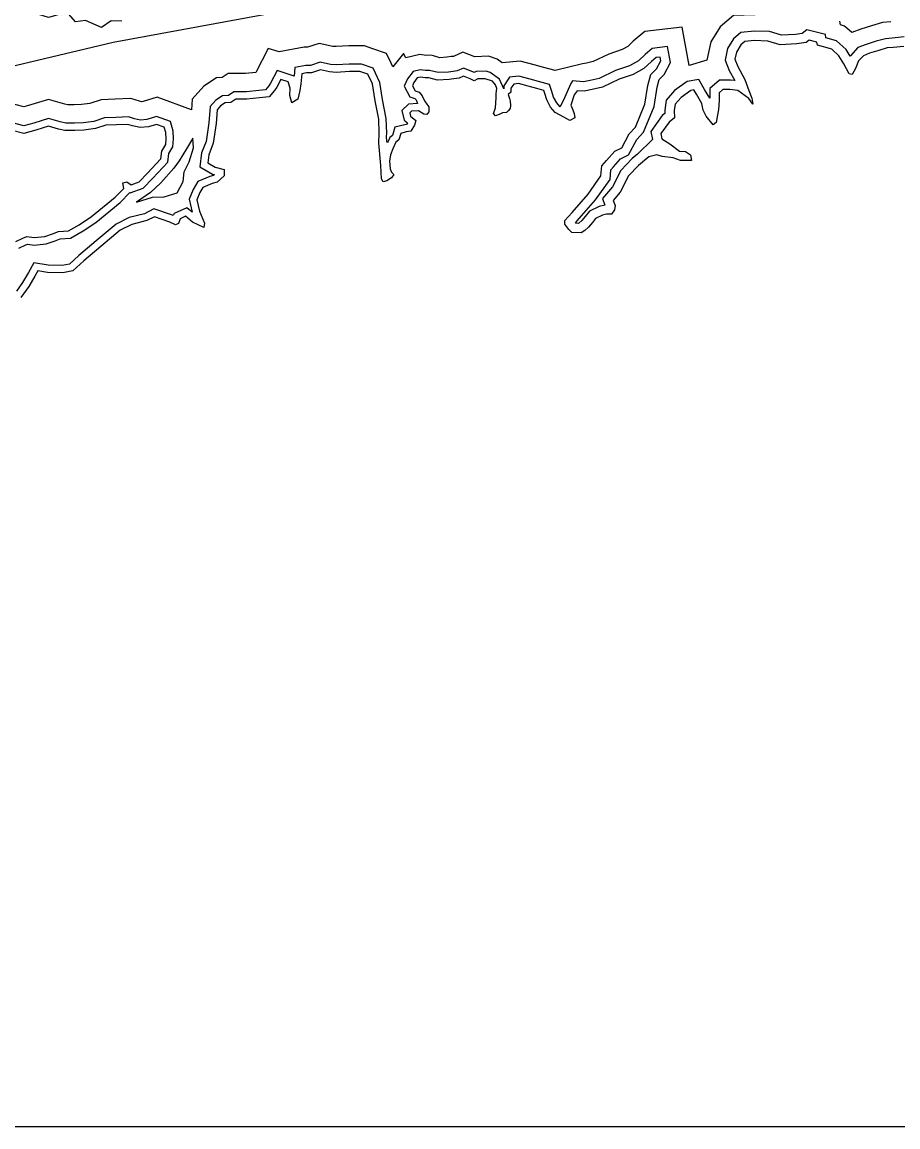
# Model space of a CAD drawing. Extents: x 1159738 to 1321356, y 736314 to 882035.
# Drawn here: x 1262980 to 1271274, y 738580 to 749048 of the extents above; entities that cross this region are included whole.
import ezdxf

# ---------------------------------------------------------------- set-up
doc = ezdxf.new("R2010")
doc.units = 0
for name, color, linetype in [('Exist Boundary Political CountyLine', 7, 'Continuous'), ('Exist Hydrographic Buffer Line', 7, 'Continuous'), ('Exist Hydrographic Lake Shore', 7, 'Continuous'), ('Map Preparation Inset Cut Line', 7, 'Continuous')]:
    doc.layers.add(name, color=color, linetype=linetype)

msp = doc.modelspace()

# ---------------------------------------------------------------- linework, layer by layer
at = {"layer": 'Exist Boundary Political CountyLine'}
msp.add_lwpolyline([(1275488, 746397), (1275208, 749051), (1275206, 749131), (1275198, 749212), (1275177, 749268), (1275148, 749307), (1275000, 749446), (1274914, 749514), (1274704, 749632), (1274606, 749664), (1274513, 749676), (1273415, 749698), (1266834, 749338), (1266487, 749304), (1265767, 749207), (1263843, 748855), (1262275, 748483)], dxfattribs=at)
at = {"layer": 'Exist Hydrographic Buffer Line'}
for p, q in [((1264598, 747947), (1264537, 747847)), ((1264603, 747856), (1264598, 747947)), ((1264537, 747847), (1264467, 747733)), ((1264561, 747724), (1264603, 747856)), ((1264467, 747733), (1264416, 747665)), ((1264514, 747629), (1264561, 747724)), ((1264416, 747665), (1264294, 747524)), ((1264504, 747538), (1264514, 747629)), ((1264294, 747524), (1264195, 747434)), ((1264448, 747429), (1264504, 747538)), ((1264195, 747434), (1264064, 747343)), ((1264064, 747343), (1264214, 747388)), ((1264214, 747388), (1264327, 747393)), ((1264327, 747393), (1264448, 747429))]:
    msp.add_line(p, q, dxfattribs=at)
for points in [[(1263924, 749058), (1263824, 749060), (1263732, 748998), (1263582, 749064), (1263486, 749052), (1263422, 749123), (1263350, 749118), (1263330, 749120), (1263231, 749091), (1263055, 749146), (1262942, 749182), (1262829, 749280), (1262734, 749397), (1262698, 749442), (1262618, 749510), (1262444, 749711), (1262388, 749882)], [(1269922, 749116), (1269719, 749111), (1269590, 749002), (1269502, 748860), (1269466, 748686), (1269298, 748638), (1269230, 749001), (1268877, 748959), (1268767, 748866), (1268717, 748817), (1268664, 748789), (1268537, 748745), (1268390, 748674), (1268326, 748659), (1268289, 748652), (1268028, 748589)], [(1271208, 749050), (1271129, 749043), (1271024, 749013), (1270923, 748982), (1270837, 748948), (1270770, 749011), (1270730, 749021), (1270725, 749057)], [(1269916, 748963), (1269788, 748950), (1269719, 748891), (1269661, 748797), (1269638, 748687), (1269678, 748590), (1269730, 748494), (1269689, 748499), (1269586, 748499), (1269492, 748419), (1269492, 748326), (1269442, 748409), (1269389, 748503), (1269279, 748485), (1269160, 748399), (1269081, 748309), (1269066, 748214), (1269068, 748183), (1269043, 748163), (1268934, 748013), (1268949, 747936), (1268809, 747798), (1268757, 747755), (1268651, 747642), (1268570, 747486), (1268478, 747376), (1268500, 747315), (1268446, 747302), (1268353, 747257), (1268313, 747205), (1268282, 747167), (1268253, 747143), (1268249, 747140), (1268224, 747142), (1268221, 747146), (1268257, 747186), (1268411, 747363), (1268548, 747558), (1268557, 747649), (1268581, 747678), (1268648, 747754), (1268724, 747791), (1268802, 747937), (1268866, 748004), (1268965, 748247), (1268994, 748430), (1269014, 748505), (1269016, 748506), (1269061, 748553), (1269122, 748665), (1269094, 748816), (1268947, 748798), (1268880, 748742), (1268817, 748680), (1268731, 748635), (1268601, 748590), (1268446, 748515), (1268360, 748495), (1268298, 748483), (1268193, 748491), (1268177, 748467), (1268118, 748329), (1268077, 748246)], [(1271335, 748907), (1271221, 748897), (1271156, 748891), (1271068, 748866), (1270974, 748837), (1270896, 748806), (1270824, 748729), (1270822, 748724), (1270784, 748787), (1270693, 748872), (1270593, 748899), (1270588, 748932), (1270411, 748975), (1270367, 748940), (1270306, 748930), (1270172, 748923), (1270059, 748958), (1269916, 748963)], [(1266302, 748796), (1266223, 748824), (1266073, 748824), (1265955, 748816), (1265924, 748818), (1265793, 748846), (1265683, 748811), (1265651, 748811), (1265415, 748765), (1265310, 748799), (1265193, 748572), (1265095, 748561), (1264931, 748561), (1264875, 748523), (1264822, 748519), (1264701, 748441), (1264591, 748319), (1264584, 748218)], [(1266474, 748658), (1266432, 748749), (1266302, 748796)], [(1266876, 748727), (1266851, 748734), (1266807, 748731), (1266746, 748740), (1266614, 748710), (1266593, 748749), (1266490, 748624)], [(1268028, 748589), (1267910, 748621), (1267830, 748644), (1267698, 748679), (1267526, 748662), (1267478, 748696), (1267396, 748724), (1267268, 748720), (1267155, 748762), (1267066, 748723), (1267044, 748721), (1267003, 748715), (1266937, 748711), (1266876, 748727)], [(1266368, 748475), (1266305, 748610), (1266193, 748651), (1266079, 748651), (1265955, 748642), (1265900, 748646), (1265802, 748667), (1265711, 748637), (1265668, 748637), (1265564, 748617), (1265556, 748537), (1265396, 748589), (1265334, 748468), (1265316, 748443), (1265285, 748407), (1265223, 748401), (1265104, 748388), (1264984, 748388), (1264935, 748354), (1264879, 748350), (1264815, 748308), (1264760, 748247), (1264749, 748094), (1264722, 747918), (1264680, 747808), (1264664, 747677), (1264782, 747608), (1264802, 747603), (1264793, 747595), (1264758, 747585), (1264643, 747538), (1264601, 747463), (1264563, 747371), (1264590, 747247), (1264539, 747289), (1264419, 747236), (1264412, 747214), (1264405, 747218), (1264227, 747279), (1264138, 747232), (1263993, 747196), (1263871, 747134), (1263683, 746975), (1263518, 746838), (1263428, 746755), (1263361, 746742), (1263228, 746746), (1263091, 746766), (1263040, 746674), (1262985, 746580), (1262927, 746499)], [(1268077, 748246), (1268073, 748248), (1268043, 748283), (1268014, 748338), (1267997, 748391), (1267976, 748457), (1267872, 748485), (1267793, 748508), (1267686, 748536), (1267596, 748527), (1267541, 748443), (1267541, 748415), (1267500, 748506), (1267413, 748569), (1267375, 748582), (1267279, 748579), (1267261, 748570), (1267250, 748576), (1267159, 748610), (1267101, 748585), (1267061, 748581), (1267018, 748575), (1266922, 748569), (1266838, 748591), (1266801, 748589), (1266751, 748597), (1266683, 748581), (1266630, 748511), (1266599, 748441), (1266653, 748340), (1266701, 748323), (1266711, 748311), (1266726, 748277), (1266639, 748271), (1266576, 748210), (1266598, 748119), (1266629, 748093), (1266620, 748079), (1266604, 748076), (1266511, 748052), (1266488, 747973), (1266463, 747956), (1266440, 747904), (1266434, 747920), (1266431, 747965), (1266433, 747995), (1266428, 748135), (1266394, 748315), (1266368, 748475)], [(1266490, 748624), (1266474, 748658)], [(1264584, 748218), (1264259, 748336), (1264127, 748296), (1264114, 748294), (1264091, 748300), (1264010, 748324), (1263862, 748318), (1263730, 748312), (1263623, 748277), (1263542, 748267), (1263473, 748264), (1263413, 748264), (1263385, 748270), (1263230, 748315), (1263042, 748259), (1262995, 748245), (1262924, 748264), (1262778, 748285), (1262642, 748261), (1262544, 748248)], [(1262949, 746905), (1263015, 746937), (1263033, 746943), (1263094, 746935), (1263209, 746946), (1263294, 746977), (1263340, 746996), (1263439, 747000), (1263558, 747069), (1263680, 747149), (1263910, 747338), (1264002, 747432), (1264004, 747430), (1264127, 747475), (1264218, 747568), (1264360, 747722), (1264370, 747802), (1264409, 747867), (1264415, 747943), (1264410, 748015), (1264384, 748105), (1264254, 748153), (1264163, 748125), (1264102, 748118), (1264045, 748133), (1263989, 748150), (1263869, 748145), (1263762, 748140), (1263661, 748107), (1263557, 748094), (1263477, 748090), (1263393, 748090), (1263342, 748102), (1263231, 748134), (1263090, 748092), (1262996, 748065), (1262889, 748093)]]:
    msp.add_lwpolyline(points, dxfattribs=at)
at = {"layer": 'Exist Hydrographic Lake Shore'}
for points in [[(1269913, 748873), (1269824, 748864), (1269787, 748832), (1269745, 748764), (1269731, 748696), (1269759, 748628), (1269824, 748505), (1269862, 748401), (1269890, 748328), (1269899, 748269), (1269862, 748324), (1269759, 748401), (1269684, 748410), (1269618, 748410), (1269581, 748378), (1269581, 748305), (1269576, 748219), (1269562, 748151), (1269553, 748097), (1269525, 748074), (1269459, 748156), (1269431, 748215), (1269417, 748278), (1269366, 748364), (1269342, 748405), (1269314, 748401), (1269221, 748333), (1269164, 748269), (1269155, 748210), (1269160, 748142), (1269108, 748101), (1269029, 747992), (1269038, 747942), (1269113, 747894), (1269206, 747826), (1269263, 747822), (1269309, 747790), (1269319, 747736), (1269216, 747736), (1269146, 747763), (1269043, 747776), (1268991, 747790), (1268916, 747772), (1268818, 747690), (1268724, 747590), (1268645, 747436), (1268579, 747359), (1268598, 747309), (1268589, 747268), (1268561, 747227), (1268514, 747227), (1268476, 747218), (1268411, 747186), (1268383, 747150), (1268345, 747104), (1268308, 747073), (1268275, 747050), (1268186, 747054), (1268158, 747082), (1268121, 747132), (1268121, 747168), (1268191, 747245), (1268341, 747418), (1268462, 747590), (1268472, 747686), (1268514, 747736), (1268593, 747826), (1268659, 747858), (1268729, 747990), (1268790, 748053), (1268879, 748271), (1268907, 748448), (1268935, 748553), (1268954, 748570), (1268989, 748606), (1269029, 748680), (1269022, 748717), (1268984, 748713), (1268940, 748675), (1268869, 748607), (1268766, 748553), (1268635, 748507), (1268476, 748430), (1268378, 748408), (1268303, 748394), (1268238, 748398), (1268209, 748358), (1268177, 748262), (1268195, 748217), (1268209, 748181), (1268214, 748140)], [(1271332, 748816), (1271229, 748807), (1271173, 748803), (1271093, 748780), (1271004, 748753), (1270948, 748730), (1270901, 748680), (1270873, 748607), (1270840, 748553), (1270812, 748557), (1270761, 748653), (1270714, 748730), (1270648, 748791), (1270512, 748828), (1270508, 748859), (1270433, 748878), (1270405, 748855), (1270316, 748841), (1270161, 748832), (1270044, 748868), (1269913, 748873)], [(1266300, 748464), (1266255, 748554), (1266180, 748581), (1266082, 748581), (1265956, 748572), (1265890, 748577), (1265806, 748595), (1265721, 748568), (1265675, 748568), (1265628, 748559), (1265619, 748463), (1265609, 748400), (1265590, 748318), (1265534, 748282), (1265534, 748282), (1265516, 748354), (1265520, 748422), (1265501, 748481), (1265431, 748504), (1265394, 748431), (1265370, 748400), (1265319, 748341), (1265230, 748332), (1265108, 748318), (1265005, 748318), (1264958, 748286), (1264902, 748282), (1264860, 748254), (1264827, 748218), (1264818, 748086), (1264790, 747900), (1264748, 747791), (1264738, 747714), (1264809, 747673), (1264893, 747650), (1264893, 747591), (1264827, 747532), (1264781, 747519), (1264692, 747482), (1264664, 747432), (1264636, 747364), (1264659, 747258), (1264706, 747144), (1264701, 747103), (1264593, 747153), (1264528, 747208), (1264476, 747185), (1264462, 747140), (1264434, 747126), (1264378, 747153), (1264233, 747203), (1264163, 747167), (1264018, 747130), (1263910, 747076), (1263727, 746922), (1263564, 746785), (1263461, 746690), (1263367, 746672), (1263222, 746676), (1263128, 746690), (1263100, 746640), (1263044, 746542), (1262969, 746438)], [(1268214, 748140), (1268167, 748116), (1268111, 748148), (1268029, 748193), (1267985, 748243), (1267950, 748311), (1267931, 748370), (1267922, 748400), (1267854, 748418), (1267774, 748440), (1267680, 748465), (1267636, 748461), (1267610, 748422), (1267610, 748384), (1267585, 748361), (1267596, 748325), (1267603, 748300), (1267606, 748257), (1267603, 748229), (1267585, 748207), (1267568, 748191), (1267531, 748188), (1267498, 748173), (1267465, 748161), (1267444, 748182), (1267465, 748236), (1267468, 748282), (1267470, 748329), (1267470, 748370), (1267475, 748418), (1267465, 748454), (1267435, 748488), (1267365, 748512), (1267297, 748510), (1267262, 748492), (1267222, 748512), (1267161, 748535), (1267119, 748517), (1267070, 748512), (1267025, 748505), (1266915, 748498), (1266831, 748521), (1266798, 748519), (1266754, 748526), (1266723, 748519), (1266690, 748476), (1266676, 748444), (1266702, 748396), (1266740, 748383), (1266770, 748351), (1266791, 748303), (1266812, 748271), (1266833, 748244), (1266831, 748199), (1266812, 748171), (1266784, 748176), (1266735, 748208), (1266669, 748203), (1266653, 748187), (1266660, 748158), (1266709, 748117), (1266697, 748072), (1266662, 748015), (1266618, 748008), (1266566, 747994), (1266548, 747931), (1266520, 747910), (1266492, 747847), (1266468, 747791), (1266461, 747730), (1266466, 747659), (1266480, 747625), (1266501, 747605), (1266477, 747573), (1266435, 747544), (1266400, 747535), (1266384, 747564), (1266377, 747689), (1266358, 747900), (1266363, 747995), (1266358, 748127), (1266325, 748303), (1266300, 748464)], [(1262922, 746969), (1262988, 747001), (1263025, 747015), (1263095, 747006), (1263194, 747015), (1263269, 747042), (1263325, 747065), (1263418, 747069), (1263521, 747128), (1263638, 747205), (1263863, 747389), (1263943, 747471), (1263933, 747525), (1263971, 747535), (1264013, 747507), (1264088, 747535), (1264167, 747616), (1264294, 747753), (1264303, 747825), (1264341, 747889), (1264345, 747943), (1264341, 748002), (1264327, 748052), (1264252, 748079), (1264177, 748057), (1264097, 748048), (1264027, 748066), (1263980, 748079), (1263873, 748075), (1263774, 748070), (1263676, 748039), (1263564, 748025), (1263479, 748020), (1263386, 748020), (1263325, 748034), (1263231, 748061), (1263110, 748025), (1262997, 747993), (1262875, 748025)]]:
    msp.add_lwpolyline(points, dxfattribs=at)
at = {"layer": 'Map Preparation Inset Cut Line'}
msp.add_lwpolyline([(1232801, 766757), (1308484, 766757), (1308484, 738580), (1232801, 738580)], close=True, dxfattribs=at)

doc.saveas('drawing.dxf')
